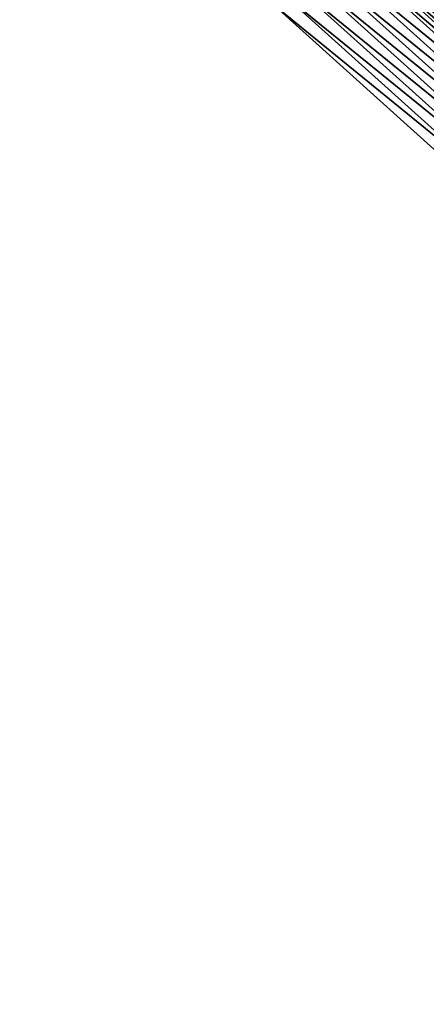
# Model space of a CAD drawing. Header units: feet. Extents: x 2017353 to 2024169, y 808050 to 818690.
# Tile 289 of 305: x 2022643 to 2022671, y 814078 to 814146. Entities that reach past the tile are written whole.
import ezdxf

# ---------------------------------------------------------------- set-up
doc = ezdxf.new("R2010")
doc.units = ezdxf.units.FT
doc.header["$MEASUREMENT"] = 0
doc.layers.add('I-77-MM15-17_SB-Surface-BORDER', color=7, linetype='Continuous')
doc.layers.add('I-77-MM15-17_SB-Surface-TIN', color=7, linetype='Continuous')

msp = doc.modelspace()

# ---------------------------------------------------------------- linework, layer by layer
at = {"layer": 'I-77-MM15-17_SB-Surface-BORDER', "color": 3, "linetype": 'Continuous', "lineweight": -3}
msp.add_polyline3d([(2022748.847896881, 814066.9013379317, 292.7734682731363), (2022734.647562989, 814080.9655449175, 292.0315881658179), (2022719.756625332, 814093.8228042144, 291.2912319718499), (2022705.247665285, 814107.5712598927, 290.6047681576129), (2022690.273627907, 814120.1878806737, 289.7965790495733), (2022675.420062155, 814133.5606444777, 289.0612043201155), (2022660.565798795, 814146.9340363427, 288.3513061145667), (2022645.743332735, 814160.0123452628, 287.6087068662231), (2022630.717095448, 814173.1922195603, 286.899399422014), (2022616.49601582, 814186.8759014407, 286.260089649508), (2022601.890020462, 814200.5609027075, 285.6326507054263), (2022585.552264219, 814212.1930592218, 284.8471411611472), (2022570.789739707, 814225.2368522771, 284.1491074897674), (2022555.938578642, 814238.6556753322, 283.5252353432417), (2022540.148849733, 814250.4243857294, 282.7168891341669)], dxfattribs=at)
at = {"layer": 'I-77-MM15-17_SB-Surface-TIN', "color": 128, "linetype": 'Continuous', "lineweight": -3}
for points in [[(2022686.099181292, 814145.4752434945, 290.0226973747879), (2022671.245324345, 814158.8482694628, 289.2979573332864), (2022670.57794957, 814158.1035438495, 289.2353017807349)], [(2022685.431919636, 814144.7304160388, 289.9559110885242), (2022670.57794957, 814158.1035438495, 289.2353017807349), (2022669.910556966, 814157.3588342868, 289.1732972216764)], [(2022685.431919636, 814144.7304160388, 289.9559110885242), (2022686.099181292, 814145.4752434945, 290.0226973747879), (2022670.57794957, 814158.1035438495, 289.2353017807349)], [(2022684.764442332, 814143.9857827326, 289.8969993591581), (2022669.910556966, 814157.3588342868, 289.1732972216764), (2022669.243102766, 814156.6141801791, 289.1135418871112)], [(2022684.764442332, 814143.9857827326, 289.8969993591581), (2022685.431919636, 814144.7304160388, 289.9559110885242), (2022669.910556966, 814157.3588342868, 289.1732972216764)], [(2022684.096911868, 814143.2411972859, 289.8400287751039), (2022669.243102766, 814156.6141801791, 289.1135418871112), (2022668.575540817, 814155.8696230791, 289.0577211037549)], [(2022684.096911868, 814143.2411972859, 289.8400287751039), (2022684.764442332, 814143.9857827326, 289.8969993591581), (2022669.243102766, 814156.6141801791, 289.1135418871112)], [(2022683.429362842, 814142.4966285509, 289.7837360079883), (2022668.575540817, 814155.8696230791, 289.0577211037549), (2022667.908128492, 814155.1249312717, 288.9964366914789)], [(2022683.429362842, 814142.4966285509, 289.7837360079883), (2022684.096911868, 814143.2411972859, 289.8400287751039), (2022668.575540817, 814155.8696230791, 289.0577211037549)], [(2022682.76194018, 814141.7519460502, 289.7228289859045), (2022667.908128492, 814155.1249312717, 288.9964366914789), (2022667.240812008, 814154.3801531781, 288.9316525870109)], [(2022682.76194018, 814141.7519460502, 289.7228289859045), (2022683.429362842, 814142.4966285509, 289.7837360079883), (2022667.908128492, 814155.1249312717, 288.9964366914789)], [(2022682.094583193, 814141.0072044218, 289.6595237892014), (2022667.240812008, 814154.3801531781, 288.9316525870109), (2022666.573453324, 814153.6354130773, 288.8684094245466)], [(2022682.094583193, 814141.0072044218, 289.6595237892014), (2022682.76194018, 814141.7519460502, 289.7228289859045), (2022667.240812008, 814154.3801531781, 288.9316525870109)], [(2022681.427276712, 814140.2624173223, 289.5943743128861), (2022666.573453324, 814153.6354130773, 288.8684094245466), (2022665.906131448, 814152.8906398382, 288.8038222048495)], [(2022681.427276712, 814140.2624173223, 289.5943743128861), (2022682.094583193, 814141.0072044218, 289.6595237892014), (2022666.573453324, 814153.6354130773, 288.8684094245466)], [(2022680.759937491, 814139.5176596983, 289.5304203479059), (2022665.906131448, 814152.8906398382, 288.8038222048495), (2022665.238541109, 814152.1461082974, 288.7490380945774)], [(2022680.759937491, 814139.5176596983, 289.5304203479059), (2022681.427276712, 814140.2624173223, 289.5943743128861), (2022665.906131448, 814152.8906398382, 288.8038222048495)], [(2022664.571269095, 814151.4012901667, 288.6826301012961), (2022679.796072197, 814138.4417557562, 289.4340527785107), (2022664.942437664, 814151.8155935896, 288.719569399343)], [(2022680.09261595, 814138.7728861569, 289.4658207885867), (2022665.238541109, 814152.1461082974, 288.7490380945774), (2022664.942437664, 814151.8155935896, 288.719569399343)], [(2022680.09261595, 814138.7728861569, 289.4658207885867), (2022664.942437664, 814151.8155935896, 288.719569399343), (2022679.796072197, 814138.4417557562, 289.4340527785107)], [(2022680.09261595, 814138.7728861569, 289.4658207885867), (2022680.759937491, 814139.5176596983, 289.5304203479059), (2022665.238541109, 814152.1461082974, 288.7490380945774)], [(2022679.425482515, 814138.0279432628, 289.3943524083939), (2022664.571269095, 814151.4012901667, 288.6826301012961), (2022663.903628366, 814150.6568039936, 288.6296860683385)], [(2022679.425482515, 814138.0279432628, 289.3943524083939), (2022679.796072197, 814138.4417557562, 289.4340527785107), (2022664.571269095, 814151.4012901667, 288.6826301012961)], [(2022678.757838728, 814137.2834598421, 289.3415199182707), (2022663.903628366, 814150.6568039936, 288.6296860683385), (2022663.236105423, 814149.9122117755, 288.5724409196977)], [(2022678.757838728, 814137.2834598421, 289.3415199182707), (2022679.425482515, 814138.0279432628, 289.3943524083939), (2022663.903628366, 814150.6568039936, 288.6296860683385)], [(2022678.09026368, 814136.5389145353, 289.2861773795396), (2022663.236105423, 814149.9122117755, 288.5724409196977), (2022662.568479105, 814149.1677126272, 288.5189706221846)], [(2022678.09026368, 814136.5389145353, 289.2861773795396), (2022678.757838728, 814137.2834598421, 289.3415199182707), (2022663.236105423, 814149.9122117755, 288.5724409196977)], [(2022677.42284367, 814135.7942296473, 289.2251735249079), (2022662.568479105, 814149.1677126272, 288.5189706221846), (2022661.900894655, 814148.4231757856, 288.4639715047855)], [(2022677.42284367, 814135.7942296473, 289.2251735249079), (2022678.09026368, 814136.5389145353, 289.2861773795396), (2022662.568479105, 814149.1677126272, 288.5189706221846)], [(2022676.755262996, 814135.049689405, 289.1700364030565), (2022661.900894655, 814148.4231757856, 288.4639715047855), (2022661.233304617, 814147.6786439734, 288.4091763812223)], [(2022676.755262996, 814135.049689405, 289.1700364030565), (2022677.42284367, 814135.7942296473, 289.2251735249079), (2022661.900894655, 814148.4231757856, 288.4639715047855)], [(2022676.087711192, 814134.3051231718, 289.1138450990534), (2022661.233304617, 814147.6786439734, 288.4091763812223), (2022660.565798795, 814146.9340363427, 288.3513061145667)], [(2022676.087711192, 814134.3051231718, 289.1138450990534), (2022676.755262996, 814135.049689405, 289.1700364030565), (2022661.233304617, 814147.6786439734, 288.4091763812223)], [(2022676.087711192, 814134.3051231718, 289.1138450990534), (2022660.565798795, 814146.9340363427, 288.3513061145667), (2022675.420062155, 814133.5606444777, 289.0612043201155)]]:
    msp.add_3dface(points, dxfattribs=at)

doc.saveas('drawing.dxf')
